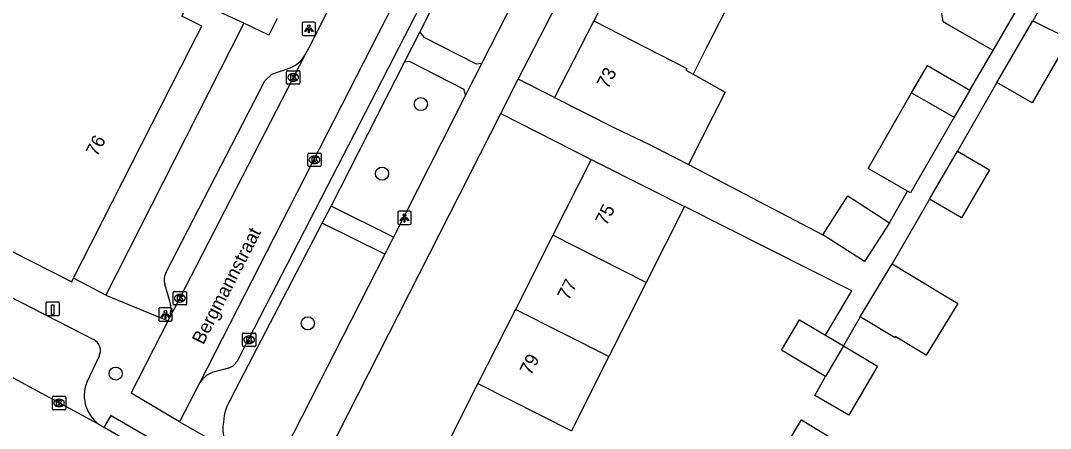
# Model space of a CAD drawing. Extents: x 160356 to 161355, y 381727 to 382845.
# Drawn here: x 160696 to 160772.8, y 382221.6 to 382252 of the extents above; entities that cross this region are included whole.
import ezdxf

# ---------------------------------------------------------------- set-up
doc = ezdxf.new("R2010")
doc.units = 0
for name, color, linetype in [('IMGEO_Boom', 7, 'Continuous'), ('IMGEO_Kolk', 7, 'Continuous'), ('IMGEO_Laadpaal', 7, 'Continuous'), ('IMGEO_Lichtpunt', 7, 'Continuous'), ('IMGEO_Openbare_ruimte_label', 7, 'Continuous'), ('IMGEO_Pand', 7, 'Continuous'), ('IMGEO_Pand_nummerreeks', 7, 'Continuous'), ('IMGEO_Rijbaan_lokaal_open', 7, 'Continuous'), ('IMGEO_Voetpad_open', 7, 'Continuous')]:
    doc.layers.add(name, color=color, linetype=linetype)

msp = doc.modelspace()

# ---------------------------------------------------------------- linework, layer by layer
at = {"layer": 'IMGEO_Boom'}
for centre in [(160725.841, 382245.774), (160722.947, 382240.582), (160717.414, 382229.417), (160703.077, 382225.667)]:
    msp.add_circle(centre, 0.489, dxfattribs=at)
at = {"layer": 'IMGEO_Kolk'}
for p, q in [((160715.821, 382247.336), (160715.821, 382248.188)), ((160715.896, 382248.262), (160716.748, 382248.262)), ((160716.822, 382248.188), (160716.822, 382247.336)), ((160716.332, 382247.482), (160716.307, 382247.482)), ((160716.309, 382248.042), (160716.334, 382248.042)), ((160716.748, 382247.262), (160715.896, 382247.262)), ((160717.414, 382241.19), (160717.414, 382242.042)), ((160717.489, 382242.116), (160718.341, 382242.116)), ((160718.415, 382242.042), (160718.415, 382241.19)), ((160717.925, 382241.336), (160717.9, 382241.336)), ((160717.902, 382241.896), (160717.927, 382241.896)), ((160718.341, 382241.116), (160717.489, 382241.116)), ((160707.363, 382230.861), (160707.363, 382231.713)), ((160707.438, 382231.787), (160708.29, 382231.787)), ((160707.851, 382231.567), (160707.876, 382231.567)), ((160708.364, 382231.713), (160708.364, 382230.861)), ((160708.29, 382230.787), (160707.438, 382230.787)), ((160707.874, 382231.007), (160707.849, 382231.007)), ((160712.533, 382227.768), (160712.533, 382228.62)), ((160712.608, 382228.694), (160713.46, 382228.694)), ((160713.021, 382228.474), (160713.046, 382228.474)), ((160713.534, 382228.62), (160713.534, 382227.768)), ((160713.46, 382227.694), (160712.608, 382227.694)), ((160713.044, 382227.914), (160713.019, 382227.914)), ((160698.353, 382223.048), (160698.353, 382223.9)), ((160698.428, 382223.974), (160699.28, 382223.974)), ((160698.841, 382223.754), (160698.866, 382223.754)), ((160699.354, 382223.9), (160699.354, 382223.048)), ((160699.28, 382222.974), (160698.428, 382222.974)), ((160698.864, 382223.194), (160698.839, 382223.194))]:
    msp.add_line(p, q, dxfattribs=at)
for points in [[(160715.821, 382247.336), (160715.821, 382248.188)], [(160715.896, 382248.262), (160716.748, 382248.262)], [(160716.822, 382248.188), (160716.822, 382247.336)], [(160716.142, 382247.962), (160716.265, 382247.962), (160716.265, 382247.811), (160716.395, 382247.962), (160716.559, 382247.962), (160716.413, 382247.811), (160716.566, 382247.562), (160716.414, 382247.562), (160716.329, 382247.726), (160716.265, 382247.659), (160716.265, 382247.562), (160716.142, 382247.562), (160716.142, 382247.962)], [(160716.748, 382247.262), (160715.896, 382247.262)], [(160717.414, 382241.19), (160717.414, 382242.042)], [(160717.489, 382242.116), (160718.341, 382242.116)], [(160718.415, 382242.042), (160718.415, 382241.19)], [(160717.735, 382241.816), (160717.858, 382241.816), (160717.858, 382241.665), (160717.988, 382241.816), (160718.152, 382241.816), (160718.006, 382241.665), (160718.159, 382241.416), (160718.007, 382241.416), (160717.922, 382241.58), (160717.858, 382241.513), (160717.858, 382241.416), (160717.735, 382241.416), (160717.735, 382241.816)], [(160718.341, 382241.116), (160717.489, 382241.116)], [(160707.363, 382230.861), (160707.363, 382231.713)], [(160707.438, 382231.787), (160708.29, 382231.787)], [(160707.684, 382231.487), (160707.807, 382231.487), (160707.807, 382231.336), (160707.937, 382231.487), (160708.101, 382231.487), (160707.955, 382231.336), (160708.108, 382231.087), (160707.956, 382231.087), (160707.871, 382231.251), (160707.807, 382231.184), (160707.807, 382231.087), (160707.684, 382231.087), (160707.684, 382231.487)], [(160708.364, 382231.713), (160708.364, 382230.861)], [(160708.29, 382230.787), (160707.438, 382230.787)], [(160712.533, 382227.768), (160712.533, 382228.62)], [(160712.608, 382228.694), (160713.46, 382228.694)], [(160712.854, 382228.394), (160712.977, 382228.394), (160712.977, 382228.243), (160713.107, 382228.394), (160713.271, 382228.394), (160713.125, 382228.243), (160713.278, 382227.994), (160713.126, 382227.994), (160713.041, 382228.158), (160712.977, 382228.091), (160712.977, 382227.994), (160712.854, 382227.994), (160712.854, 382228.394)], [(160713.534, 382228.62), (160713.534, 382227.768)], [(160713.46, 382227.694), (160712.608, 382227.694)], [(160698.353, 382223.048), (160698.353, 382223.9)], [(160698.428, 382223.974), (160699.28, 382223.974)], [(160698.674, 382223.674), (160698.797, 382223.674), (160698.797, 382223.523), (160698.927, 382223.674), (160699.091, 382223.674), (160698.945, 382223.523), (160699.098, 382223.274), (160698.946, 382223.274), (160698.861, 382223.438), (160698.797, 382223.371), (160698.797, 382223.274), (160698.674, 382223.274), (160698.674, 382223.674)], [(160699.354, 382223.9), (160699.354, 382223.048)], [(160699.28, 382222.974), (160698.428, 382222.974)]]:
    msp.add_lwpolyline(points, dxfattribs=at)
for centre, start, end in [((160715.898, 382248.186), 91.55205, 178.44795), ((160715.898, 382248.186), 91.55205, 178.44795), ((160716.746, 382248.186), 1.55205, 88.44795), ((160716.746, 382248.186), 1.55205, 88.44795), ((160715.898, 382247.338), 181.55205, 268.44795), ((160715.898, 382247.338), 181.55205, 268.44795), ((160716.746, 382247.338), 271.55205, 358.44795), ((160716.746, 382247.338), 271.55205, 358.44795), ((160717.491, 382242.04), 91.55205, 178.44795), ((160717.491, 382242.04), 91.55205, 178.44795), ((160718.339, 382242.04), 1.55205, 88.44795), ((160718.339, 382242.04), 1.55205, 88.44795), ((160717.491, 382241.192), 181.55205, 268.44795), ((160717.491, 382241.192), 181.55205, 268.44795), ((160718.339, 382241.192), 271.55205, 358.44795), ((160718.339, 382241.192), 271.55205, 358.44795), ((160707.44, 382231.711), 91.55205, 178.44795), ((160707.44, 382231.711), 91.55205, 178.44795), ((160708.288, 382231.711), 1.55205, 88.44795), ((160708.288, 382231.711), 1.55205, 88.44795), ((160707.44, 382230.863), 181.55205, 268.44795), ((160707.44, 382230.863), 181.55205, 268.44795), ((160708.288, 382230.863), 271.55205, 358.44795), ((160708.288, 382230.863), 271.55205, 358.44795), ((160712.61, 382228.618), 91.55205, 178.44795), ((160712.61, 382228.618), 91.55205, 178.44795), ((160713.458, 382228.618), 1.55205, 88.44795), ((160713.458, 382228.618), 1.55205, 88.44795), ((160712.61, 382227.77), 181.55205, 268.44795), ((160712.61, 382227.77), 181.55205, 268.44795), ((160713.458, 382227.77), 271.55205, 358.44795), ((160713.458, 382227.77), 271.55205, 358.44795), ((160698.43, 382223.898), 91.55205, 178.44795), ((160698.43, 382223.898), 91.55205, 178.44795), ((160699.278, 382223.898), 1.55205, 88.44795), ((160699.278, 382223.898), 1.55205, 88.44795), ((160698.43, 382223.05), 181.55205, 268.44795), ((160698.43, 382223.05), 181.55205, 268.44795), ((160699.278, 382223.05), 271.55205, 358.44795), ((160699.278, 382223.05), 271.55205, 358.44795)]:
    msp.add_arc(centre, 0.0765, start, end, dxfattribs=at)
for centre, major_axis, ratio, start_param, end_param in [((160716.308, 382247.762), (-0.387, 0.002), 0.722429, 4.712389, 7.853982), ((160716.333, 382247.762), (-0.39, 0.002), 0.717154, 1.570796, 4.712389), ((160717.901, 382241.616), (-0.387, 0.002), 0.722429, 4.712389, 7.853982), ((160717.926, 382241.616), (-0.39, 0.002), 0.717154, 1.570796, 4.712389), ((160707.85, 382231.287), (-0.387, 0.002), 0.722429, 4.712389, 7.853982), ((160707.875, 382231.287), (-0.39, 0.002), 0.717154, 1.570796, 4.712389), ((160713.02, 382228.194), (-0.387, 0.002), 0.722429, 4.712389, 7.853982), ((160713.045, 382228.194), (-0.39, 0.002), 0.717154, 1.570796, 4.712389), ((160698.84, 382223.474), (-0.387, 0.002), 0.722429, 4.712389, 7.853982), ((160698.865, 382223.474), (-0.39, 0.002), 0.717154, 1.570796, 4.712389)]:
    msp.add_ellipse(centre, major_axis=major_axis, ratio=ratio, start_param=start_param, end_param=end_param, dxfattribs=at)
at = {"layer": 'IMGEO_Laadpaal'}
for p, q in [((160697.878, 382230.911), (160697.878, 382230.07)), ((160697.878, 382230.911), (160697.878, 382230.07)), ((160698.794, 382230.995), (160697.953, 382230.995)), ((160698.794, 382230.995), (160697.953, 382230.995)), ((160698.878, 382230.079), (160698.878, 382230.92)), ((160698.878, 382230.079), (160698.878, 382230.92)), ((160697.962, 382229.995), (160698.803, 382229.995)), ((160697.962, 382229.995), (160698.803, 382229.995))]:
    msp.add_line(p, q, dxfattribs=at)
msp.add_lwpolyline([(160698.293, 382230.808), (160698.453, 382230.808), (160698.453, 382230.075), (160698.293, 382230.075), (160698.293, 382230.808)], dxfattribs=at)
for centre, start, end in [((160697.956, 382230.917), 92.4484, 184.28452), ((160697.956, 382230.917), 92.4484, 184.28452), ((160698.8, 382230.917), 2.4484, 94.28452), ((160698.8, 382230.917), 2.4484, 94.28452), ((160697.956, 382230.073), 182.4484, 274.28452), ((160697.956, 382230.073), 182.4484, 274.28452), ((160698.8, 382230.073), 272.4484, 4.28452), ((160698.8, 382230.073), 272.4484, 4.28452)]:
    msp.add_arc(centre, 0.0779, start, end, dxfattribs=at)
at = {"layer": 'IMGEO_Lichtpunt'}
for p, q in [((160716.991, 382251.796), (160716.991, 382250.989)), ((160716.991, 382251.796), (160716.991, 382250.989)), ((160717.893, 382251.891), (160717.085, 382251.891)), ((160717.893, 382251.891), (160717.085, 382251.891)), ((160717.987, 382250.989), (160717.987, 382251.796)), ((160717.987, 382250.989), (160717.987, 382251.796)), ((160717.085, 382250.895), (160717.893, 382250.895)), ((160717.085, 382250.895), (160717.893, 382250.895)), ((160724.124, 382237.68), (160724.124, 382236.873)), ((160724.124, 382237.68), (160724.124, 382236.873)), ((160725.026, 382237.775), (160724.218, 382237.775)), ((160725.026, 382237.775), (160724.218, 382237.775)), ((160725.12, 382236.873), (160725.12, 382237.68)), ((160725.12, 382236.873), (160725.12, 382237.68)), ((160724.218, 382236.779), (160725.026, 382236.779)), ((160724.218, 382236.779), (160725.026, 382236.779)), ((160707.186, 382230.579), (160706.378, 382230.579)), ((160707.186, 382230.579), (160706.378, 382230.579)), ((160706.284, 382230.484), (160706.284, 382229.677)), ((160706.284, 382230.484), (160706.284, 382229.677)), ((160707.28, 382229.677), (160707.28, 382230.484)), ((160707.28, 382229.677), (160707.28, 382230.484)), ((160706.378, 382229.583), (160707.186, 382229.583)), ((160706.378, 382229.583), (160707.186, 382229.583))]:
    msp.add_line(p, q, dxfattribs=at)
for points in [[(160717.365, 382251.46), (160717.404, 382251.432), (160717.216, 382251.17), (160717.178, 382251.197), (160717.365, 382251.46)], [(160717.467, 382251.412), (160717.514, 382251.412), (160717.514, 382251.09), (160717.467, 382251.09), (160717.467, 382251.412)], [(160717.577, 382251.432), (160717.615, 382251.459), (160717.802, 382251.197), (160717.763, 382251.169), (160717.577, 382251.432)], [(160724.498, 382237.344), (160724.537, 382237.316), (160724.349, 382237.054), (160724.311, 382237.081), (160724.498, 382237.344)], [(160724.6, 382237.296), (160724.647, 382237.296), (160724.647, 382236.974), (160724.6, 382236.974), (160724.6, 382237.296)], [(160724.71, 382237.316), (160724.748, 382237.343), (160724.935, 382237.081), (160724.896, 382237.053), (160724.71, 382237.316)], [(160706.658, 382230.148), (160706.697, 382230.12), (160706.509, 382229.858), (160706.471, 382229.885), (160706.658, 382230.148)], [(160706.76, 382230.1), (160706.807, 382230.1), (160706.807, 382229.778), (160706.76, 382229.778), (160706.76, 382230.1)], [(160706.87, 382230.12), (160706.908, 382230.147), (160707.095, 382229.885), (160707.056, 382229.857), (160706.87, 382230.12)]]:
    msp.add_lwpolyline(points, dxfattribs=at)
for centre in [(160717.49, 382251.594), (160724.623, 382237.478), (160706.783, 382230.282)]:
    msp.add_circle(centre, 0.0994, dxfattribs=at)
for centre, start, end in [((160717.085, 382251.796), 90, 180), ((160717.085, 382251.796), 90, 180), ((160717.893, 382251.796), 0, 90), ((160717.893, 382251.796), 0, 90), ((160717.085, 382250.989), 180, 270), ((160717.085, 382250.989), 180, 270), ((160717.893, 382250.989), 270, 0), ((160717.893, 382250.989), 270, 360), ((160724.218, 382237.68), 90, 180), ((160724.218, 382237.68), 90, 180), ((160725.026, 382237.68), 0, 90), ((160725.026, 382237.68), 0, 90), ((160724.218, 382236.873), 180, 270), ((160724.218, 382236.873), 180, 270), ((160725.026, 382236.873), 270, 0), ((160725.026, 382236.873), 270, 360), ((160706.378, 382230.484), 90, 180), ((160706.378, 382230.484), 90, 180), ((160707.186, 382230.484), 0, 90), ((160707.186, 382230.484), 0, 90), ((160706.378, 382229.677), 180, 270), ((160706.378, 382229.677), 180, 270), ((160707.186, 382229.677), 270, 0), ((160707.186, 382229.677), 270, 360)]:
    msp.add_arc(centre, 0.0946, start, end, dxfattribs=at)
at = {"layer": 'IMGEO_Pand'}
for points in [[(160741.601, 382257.573), (160738.743, 382251.98)], [(160768.527, 382249.762), (160765.359, 382251.592), (160764.812, 382251.908), (160764.688, 382252.685), (160766.293, 382255.463), (160767.076, 382255.595), (160767.524, 382255.342), (160768.61, 382257.223)], [(160768.527, 382249.762), (160771.796, 382255.423)], [(160699.942, 382232.777), (160708.689, 382250), (160709.492, 382251.581), (160708.005, 382252.337), (160708.671, 382253.648)], [(160749.058, 382253.757), (160747.16, 382250), (160746.15, 382248)], [(160738.743, 382251.98), (160737.731, 382250), (160735.817, 382246.255)], [(160738.743, 382251.98), (160742.617, 382250), (160745.674, 382248.438), (160745.607, 382248.305), (160746.15, 382248)], [(160771.5, 382251.991), (160774.219, 382250.65), (160771.439, 382245.863), (160768.823, 382247.382)], [(160768.823, 382247.382), (160771.5, 382251.991)], [(160762.458, 382246.612), (160763.633, 382248.646), (160766.801, 382246.816)], [(160746.15, 382248), (160748.536, 382246.659), (160745.812, 382241.266)], [(160766.801, 382246.816), (160765.64, 382244.805)], [(160735.817, 382246.255), (160740.282, 382244.004), (160742.908, 382242.749), (160745.812, 382241.266)], [(160762.155, 382239.265), (160759.201, 382240.971), (160762.458, 382246.612)], [(160762.458, 382246.612), (160765.64, 382244.805)], [(160765.64, 382244.805), (160762.369, 382239.141), (160762.155, 382239.265)], [(160678.357, 382243.832), (160683.264, 382241.34), (160683.087, 382240.991), (160699.802, 382232.502), (160699.942, 382232.777)], [(160765.872, 382242.259), (160768.262, 382240.866), (160766.172, 382237.28), (160763.782, 382238.673)], [(160763.782, 382238.673), (160765.872, 382242.259)], [(160738.542, 382241.649), (160735.684, 382235.984)], [(160738.542, 382241.649), (160743.007, 382239.396), (160745.511, 382238.133)], [(160755.83, 382236.014), (160757.684, 382238.916), (160760.802, 382236.923)], [(160745.511, 382238.133), (160742.653, 382232.468)], [(160760.802, 382236.923), (160758.947, 382234.021), (160755.83, 382236.014)], [(160735.684, 382235.984), (160732.894, 382230.454)], [(160742.653, 382232.468), (160735.684, 382235.984)], [(160761.013, 382233.856), (160765.892, 382230.902), (160763.548, 382227.03), (160761.218, 382228.441), (160761.173, 382228.364), (160758.616, 382229.891)], [(160758.616, 382229.891), (160758.701, 382230.036), (160761.013, 382233.856)], [(160742.653, 382232.468), (160739.863, 382226.938)], [(160732.894, 382230.454), (160730.104, 382224.924)], [(160739.863, 382226.938), (160732.894, 382230.454)], [(160756.04, 382225.453), (160752.736, 382227.42), (160754.088, 382229.69), (160756.028, 382228.535)], [(160756.028, 382228.535), (160757.363, 382227.74)], [(160757.363, 382227.74), (160759.918, 382226.219), (160757.78, 382222.567), (160755.227, 382224.037), (160756.04, 382225.453)], [(160757.363, 382227.74), (160756.04, 382225.453)], [(160739.863, 382226.938), (160737.074, 382221.408)], [(160730.104, 382224.924), (160727.314, 382219.394)], [(160730.104, 382224.924), (160737.074, 382221.408)], [(160754.372, 382215.824), (160753.169, 382216.548), (160752.917, 382216.7), (160751.451, 382217.582), (160754.237, 382222.214), (160756.524, 382220.837), (160757.148, 382220.462)]]:
    msp.add_lwpolyline(points, dxfattribs=at)
at = {"layer": 'IMGEO_Rijbaan_lokaal_open'}
for points in [[(160717.222, 382249.458), (160717.502, 382250), (160718.788, 382252.487), (160739.875, 382293.672)], [(160743.527, 382291.806), (160722.147, 382250), (160709.35, 382224.998)], [(160707.001, 382229.593), (160717.222, 382249.458)], [(160702.061, 382221.736), (160684.352, 382231.328)], [(160707.84, 382222.072), (160704.228, 382224.198), (160707.001, 382229.593)], [(160709.35, 382224.998), (160707.84, 382222.072)], [(160702.061, 382221.736), (160702.221, 382221.648)], [(160708.562, 382217.953), (160702.221, 382221.648)]]:
    msp.add_lwpolyline(points, dxfattribs=at)
at = {"layer": 'IMGEO_Voetpad_open'}
for points in [[(160733.108, 382247.631), (160734.312, 382250), (160737.898, 382256.951), (160738.964, 382258.729), (160781.126, 382341.611)], [(160770.626, 382340.985), (160763.426, 382326.742), (160728.771, 382258.894), (160724.188, 382250), (160712.131, 382226.605)], [(160725.775, 382251.147), (160731.022, 382261.484), (160735.635, 382259.125)], [(160735.635, 382259.125), (160730.993, 382250), (160730.397, 382248.828)], [(160712.637, 382251.813), (160708.671, 382253.648)], [(160772.329, 382253.419), (160771.5, 382251.991)], [(160715.129, 382252.163), (160714.493, 382250.92), (160712.637, 382251.813)], [(160712.637, 382251.813), (160711.717, 382250), (160702.34, 382231.516)], [(160724.629, 382248.896), (160725.775, 382251.147)], [(160725.775, 382251.147), (160726.066, 382250.755), (160729.967, 382248.779), (160730.397, 382248.828)], [(160766.801, 382246.816), (160768.527, 382249.762)], [(160729.174, 382246.425), (160729.079, 382246.853), (160725.001, 382248.956), (160724.629, 382248.896)], [(160706.827, 382233.189), (160714.199, 382247.517), (160714.726, 382247.994), (160716.086, 382248.485)], [(160719.15, 382238.159), (160724.629, 382248.896)], [(160730.397, 382248.828), (160729.174, 382246.425)], [(160731.807, 382245.071), (160733.108, 382247.631)], [(160735.817, 382246.255), (160733.108, 382247.631)], [(160768.823, 382247.382), (160765.872, 382242.259)], [(160729.174, 382246.425), (160723.791, 382235.844)], [(160718.139, 382218.175), (160731.807, 382245.071)], [(160731.807, 382245.071), (160738.542, 382241.649)], [(160745.812, 382241.266), (160755.83, 382236.014)], [(160760.802, 382236.923), (160762.155, 382239.265)], [(160763.782, 382238.673), (160761.013, 382233.856)], [(160718.48, 382236.882), (160719.15, 382238.159)], [(160723.791, 382235.844), (160719.15, 382238.159)], [(160756.028, 382228.535), (160757.994, 382231.835), (160745.511, 382238.133)], [(160711.687, 382223.83), (160718.48, 382236.882)], [(160723.145, 382234.575), (160718.48, 382236.882)], [(160723.791, 382235.844), (160723.145, 382234.575)], [(160688.676, 382234.75), (160701.423, 382228.212)], [(160723.145, 382234.575), (160715.732, 382220.001)], [(160702.34, 382231.516), (160699.942, 382232.777)], [(160707.123, 382231.06), (160706.741, 382232.348)], [(160702.34, 382231.516), (160707.001, 382229.593)], [(160758.616, 382229.891), (160757.363, 382227.74)], [(160701.837, 382226.959), (160700.922, 382225.025)], [(160711.489, 382226.083), (160710.446, 382225.793)], [(160702.221, 382221.648), (160702.745, 382222.547), (160709.086, 382218.852), (160708.562, 382217.953)], [(160707.84, 382222.072), (160711.752, 382219.855)]]:
    msp.add_lwpolyline(points, dxfattribs=at)
for centre, radius, start, end in [((160715.359, 382250.483), 2.126, 289.98907, 331.17197), ((160707.879, 382232.657), 1.179, 153.15684, 195.16571), ((160705.167, 382230.484), 2.039, 334.0856, 16.40651), ((160701.032, 382227.388), 0.912, 331.96628, 64.60155), ((160711.21, 382227.082), 1.038, 285.61447, 332.61355), ((160710.965, 382223.925), 1.939, 105.52312, 146.38851), ((160703.389, 382224.038), 2.657, 158.18325, 240.01929), ((160714.724, 382221.874), 3.613, 147.21158, 177.10465), ((160713.433, 382221.533), 2.375, 167.28139, 224.95292)]:
    msp.add_arc(centre, radius, start, end, dxfattribs=at)

# ---------------------------------------------------------------- texts
at = {"layer": 'IMGEO_Openbare_ruimte_label'}
msp.add_text('Bergmannstraat', height=1, rotation=62.82027, dxfattribs=at).set_placement((160709.604, 382227.765))
at = {"layer": 'IMGEO_Pand_nummerreeks'}
for s, rotation, p in [('73', 62.93205, (160739.8, 382246.839)), ('76', 63.07692, (160701.694, 382241.793)), ('75', 63.22929, (160739.69, 382236.642)), ('77', 63.22929, (160736.872, 382231.057)), ('79', 63.22929, (160734.055, 382225.473))]:
    msp.add_text(s, height=1, rotation=rotation, dxfattribs=at).set_placement(p)

doc.saveas('drawing.dxf')
